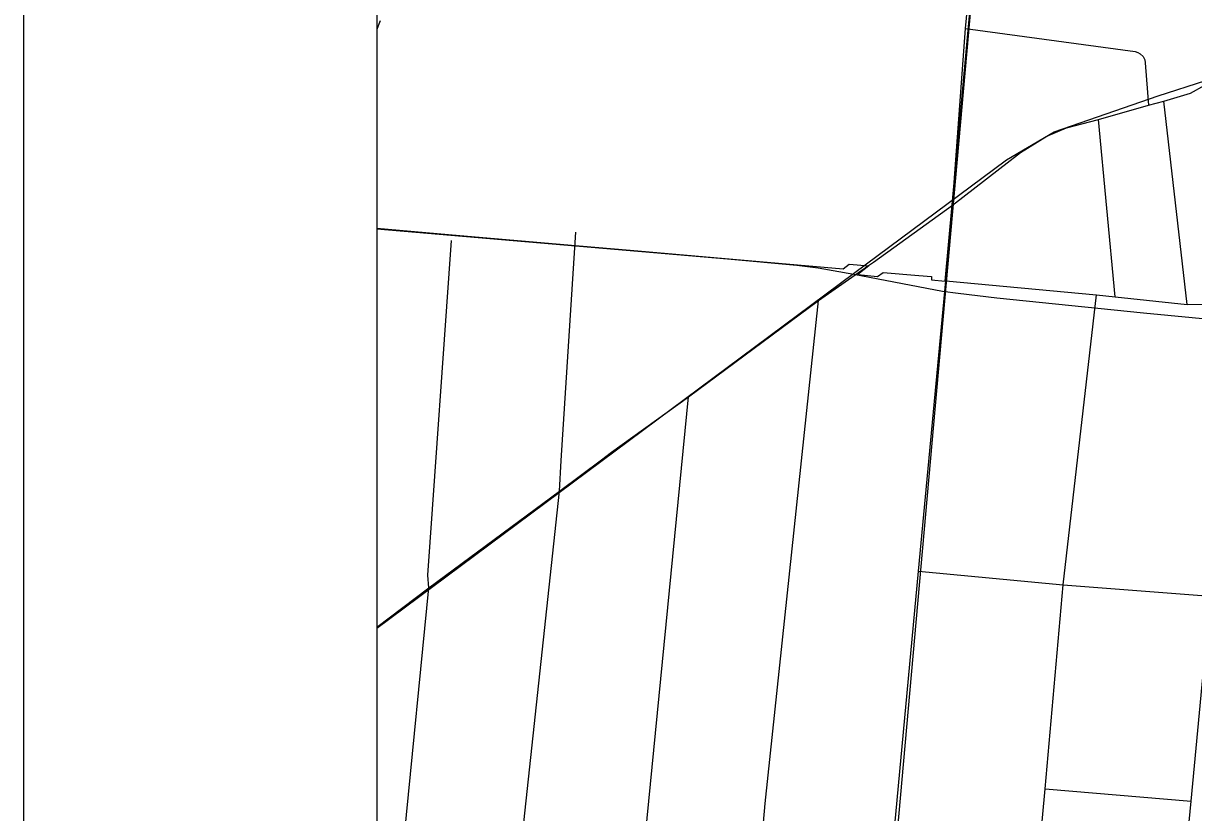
# Model space of a CAD drawing. Extents: x 0 to 34, y 0 to 22.
# Drawn here: x 2 to 2.3312, y 18.1782 to 18.4016 of the extents above; entities that cross this region are included whole.
import ezdxf

# ---------------------------------------------------------------- set-up
doc = ezdxf.new("R2010")
doc.units = 0
for name, color, linetype in [('GM_X_City_Street', 7, 'Continuous'), ('GM_X_Corporation', 7, 'Continuous'), ('GM_X_County_Road', 7, 'Continuous'), ('GM_X_Rail_Line', 7, 'Continuous'), ('GM_X_Section', 7, 'Continuous'), ('GM_X_State_Route', 7, 'Continuous'), ('GM_X_State_Shield', 7, 'Continuous'), ('SH_Cut_Line', 7, 'Continuous'), ('SH_Data', 7, 'Continuous')]:
    doc.layers.add(name, color=color, linetype=linetype)

msp = doc.modelspace()

# ---------------------------------------------------------------- linework, layer by layer
at = {"layer": 'GM_X_City_Street'}
for p, q in [((2.32938, 18.32201), (2.32284, 18.37962)), ((2.30906, 18.32421), (2.30434, 18.37436)), ((2.28924, 18.1849), (2.33051, 18.18143))]:
    msp.add_line(p, q, dxfattribs=at)
for points in [[(2.10101, 18.4023), (2.10063, 18.40139), (2.1, 18.39987), (2.1, 18.34362), (2.12356, 18.34156), (2.15849, 18.33852), (2.17172, 18.33737), (2.23203, 18.33212), (2.23375, 18.3334), (2.23931, 18.33296), (2.23622, 18.33047), (2.2418, 18.32992), (2.24338, 18.33109), (2.25346, 18.33022), (2.25709, 18.3299), (2.25701, 18.32904), (2.26091, 18.32861), (2.28387, 18.57881)], [(2.26667, 18.40013), (2.31465, 18.39361), (2.31544, 18.39334), (2.31615, 18.39299), (2.31693, 18.39224), (2.31743, 18.39125), (2.31754, 18.39047), (2.31848, 18.37847)], [(2.15177, 18.26914), (2.15219, 18.27785), (2.15634, 18.34247)], [(2.11477, 18.24177), (2.11445, 18.24538), (2.12115, 18.34016)], [(2.2631, 17.90031), (2.26454, 17.91584), (2.2717, 17.99349), (2.28091, 18.07289), (2.28548, 18.14382), (2.28924, 18.1849), (2.29434, 18.24262), (2.30371, 18.32473)], [(2.20442, 18.11811), (2.20777, 18.15604), (2.20995, 18.18077), (2.22502, 18.32315)], [(2.338, 18.0671), (2.32425, 18.09638), (2.32366, 18.09796), (2.32302, 18.10273), (2.32632, 18.13739), (2.33051, 18.18143), (2.33602, 18.2394), (2.33696, 18.24924), (2.34189, 18.30113), (2.34388, 18.32208)], [(2.16879, 18.08309), (2.17504, 18.16119), (2.18827, 18.29585)], [(2.13468, 18.08613), (2.14073, 18.16659), (2.15177, 18.26914)], [(2.25332, 18.24654), (2.29434, 18.24262), (2.33602, 18.2394)], [(2.10126, 18.08897), (2.10081, 18.09205), (2.1079, 18.17176), (2.11477, 18.24177)]]:
    msp.add_lwpolyline(points, dxfattribs=at)
at = {"layer": 'GM_X_Corporation'}
msp.add_lwpolyline([(2.1, 20.12706), (2.1, 17.35231)], dxfattribs=at)
at = {"layer": 'GM_X_County_Road'}
msp.add_line((2.26109, 18.32876), (2.30371, 18.32473), dxfattribs=at)
for points in [[(2.26299, 18.35011), (2.28224, 18.36508), (2.28967, 18.36971), (2.29528, 18.37204), (2.30434, 18.37436), (2.31848, 18.37847), (2.32284, 18.37962), (2.33032, 18.38184), (2.33846, 18.38636), (2.34115, 18.38863), (2.39156, 18.43099), (2.42394, 18.45837), (2.44918, 18.47966), (2.47104, 18.49766), (2.4911, 18.51517), (2.50344, 18.52544)], [(2.23921, 18.33301), (2.24063, 18.33399), (2.26299, 18.35011)], [(2.16367, 18.27808), (2.16645, 18.28017), (2.18827, 18.29585), (2.22502, 18.32315), (2.23921, 18.33301)], [(2.30371, 18.32473), (2.30906, 18.32421), (2.32938, 18.32201), (2.34388, 18.32208), (2.35093, 18.32134), (2.40841, 18.31535), (2.42992, 18.31311), (2.43044, 18.31306), (2.45176, 18.3108), (2.49345, 18.30524), (2.49883, 18.30497), (2.50549, 18.30504), (2.50947, 18.30531), (2.51303, 18.30531)], [(2.1, 18.23067), (2.11477, 18.24177), (2.15177, 18.26914), (2.16367, 18.27808)]]:
    msp.add_lwpolyline(points, dxfattribs=at)
at = {"layer": 'GM_X_Rail_Line'}
msp.add_line((2.1, 18.23041), (2.23497, 18.33075), dxfattribs=at)
for points in [[(2.23497, 18.33075), (2.27827, 18.36294), (2.2918, 18.37089), (2.32118, 18.38109), (2.3347, 18.38546), (2.4961, 18.52023), (2.50386, 18.53218), (2.52877, 18.55095), (2.54909, 18.56257), (2.72823, 18.6978)], [(2.7638, 18.27603), (2.65126, 18.28713), (2.54738, 18.29726), (2.50893, 18.30098), (2.43823, 18.30786), (2.40298, 18.31132), (2.33773, 18.31757), (2.31704, 18.31959), (2.27551, 18.32377), (2.26462, 18.32517), (2.26014, 18.32571), (2.23509, 18.33049), (2.22494, 18.33226), (2.2189, 18.3331), (2.19932, 18.33483), (2.1, 18.34337)]]:
    msp.add_lwpolyline(points, dxfattribs=at)
at = {"layer": 'GM_X_Section'}
msp.add_lwpolyline([(2.28405, 18.58331), (2.79274, 18.52978), (2.7454, 18.02721), (2.23892, 18.07747)], close=True, dxfattribs=at)
at = {"layer": 'GM_X_State_Route'}
for points in [[(2.26109, 18.32876), (2.26299, 18.35011), (2.26667, 18.40013), (2.26923, 18.42658), (2.27075, 18.44157), (2.27083, 18.44304)], [(2.24632, 18.17054), (2.25332, 18.24654), (2.26109, 18.32876)]]:
    msp.add_lwpolyline(points, dxfattribs=at)
at = {"layer": 'GM_X_State_Shield'}
msp.add_lwpolyline([(2.1, 18.6029), (2.1, 18.08997), (2.23892, 18.07747), (2.28405, 18.58331)], close=True, dxfattribs=at)
at = {"layer": 'SH_Cut_Line'}
msp.add_lwpolyline([(5.67696, 20.9), (2.1, 20.9), (2.1, 17.35231)], dxfattribs=at)
at = {"layer": 'SH_Data'}
for p, q in [((2, 21), (2, 14)), ((2.1, 20.9), (2.1, 14.1))]:
    msp.add_line(p, q, dxfattribs=at)

doc.saveas('drawing.dxf')
